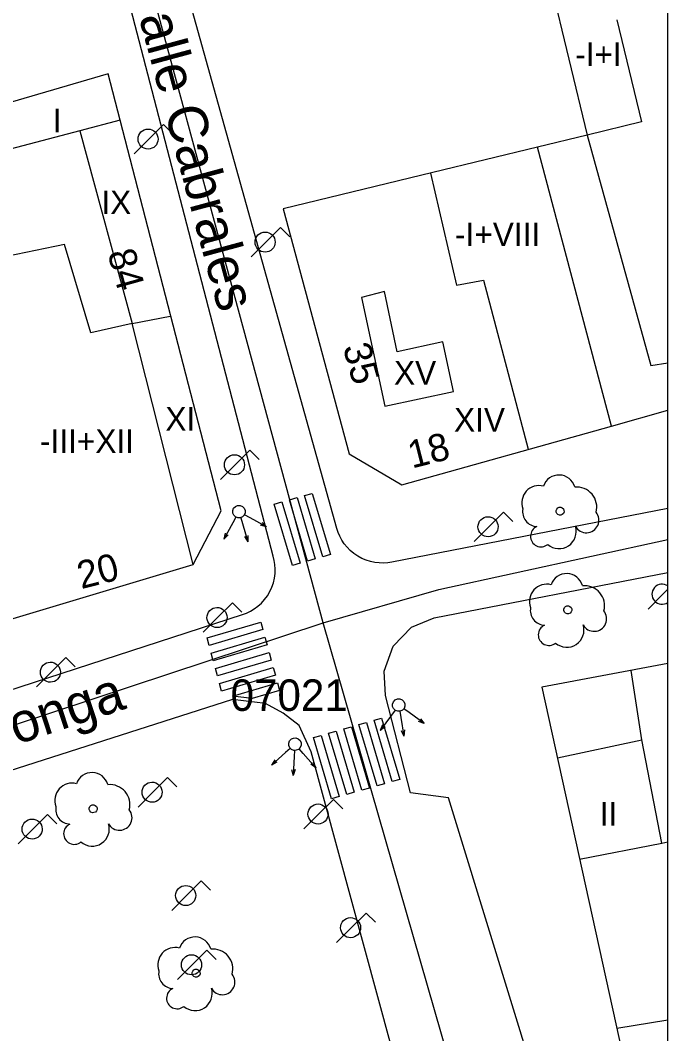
# Model space of a CAD drawing. Extents: x 282771 to 285132, y 4823109 to 4825496.
# Drawn here: x 285089 to 285130.1, y 4824119 to 4824183.3 of the extents above; entities that cross this region are included whole.
import ezdxf

# ---------------------------------------------------------------- set-up
doc = ezdxf.new("R2010")
doc.units = 0
for name, color, linetype in [('ACERA-BORDILLO', 7, 'Continuous'), ('ARBOL', 7, 'Continuous'), ('CALLE-EJE', 7, 'Continuous'), ('CALLE-TEXTO', 7, 'Continuous'), ('Default', 7, 'Continuous'), ('EDIFICIO', 7, 'Continuous'), ('FAROLA', 7, 'Continuous'), ('MEDIANERA', 7, 'Continuous'), ('NUM-LOCAL', 7, 'Continuous'), ('NUM-PORTAL', 7, 'Continuous'), ('PASO-PEATONES', 7, 'Continuous'), ('SEMAFORO', 7, 'Continuous'), ('TXT-ALTURA-EDIFICIO', 7, 'Continuous'), ('VERTICE-RTM', 7, 'Continuous')]:
    doc.layers.add(name, color=color, linetype=linetype)

msp = doc.modelspace()

# ---------------------------------------------------------------- linework, layer by layer
at = {"layer": 'ACERA-BORDILLO'}
for points in [[(285130.1, 4824152.342), (285112.596, 4824148.927), (285112.339, 4824148.886), (285112.072, 4824148.868), (285111.798, 4824148.874), (285111.519, 4824148.906), (285111.239, 4824148.966), (285110.962, 4824149.053), (285110.692, 4824149.168), (285110.434, 4824149.309), (285110.191, 4824149.475), (285109.966, 4824149.663), (285109.762, 4824149.87), (285109.582, 4824150.093), (285109.427, 4824150.327), (285109.297, 4824150.569), (285109.192, 4824150.815), (285109.111, 4824151.061), (285093.948, 4824205.448), (285093.944, 4824205.813)], [(285060.796, 4824131.833), (285103.13, 4824145.597), (285103.38, 4824145.691), (285103.627, 4824145.81), (285103.869, 4824145.955), (285104.102, 4824146.128), (285104.321, 4824146.325), (285104.522, 4824146.547), (285104.702, 4824146.791), (285104.857, 4824147.053), (285104.985, 4824147.329), (285105.084, 4824147.615), (285105.153, 4824147.907), (285105.192, 4824148.199), (285105.203, 4824148.489), (285105.186, 4824148.771), (285105.144, 4824149.042), (285105.08, 4824149.3), (285090.699, 4824204.663)], [(285130.1, 4824087.632), (285128.551, 4824093.778), (285116.19, 4824133.961), (285113.79, 4824134.281), (285112.196, 4824140.465), (285112.107, 4824142.006), (285112.68, 4824143.586), (285113.851, 4824144.792), (285115.277, 4824145.384), (285130.1, 4824148.277)], [(285107.48, 4824136.891), (285106.71, 4824138.561), (285105.71, 4824139.341), (285104.59, 4824139.961), (285102.5, 4824140.211), (285062.673, 4824127.449), (285062.204, 4824127.272), (285061.756, 4824127.05), (285061.333, 4824126.785), (285060.938, 4824126.478), (285060.575, 4824126.133), (285060.249, 4824125.753), (285059.963, 4824125.344), (285059.719, 4824124.908), (285059.519, 4824124.449), (285059.367, 4824123.973), (285059.263, 4824123.484), (285059.208, 4824122.987), (285059.203, 4824122.487), (285059.248, 4824121.99), (285059.343, 4824121.499), (285059.367, 4824121.403), (285067.11, 4824092.35)], [(285115.945, 4824105.775), (285107.48, 4824136.891)]]:
    msp.add_lwpolyline(points, dxfattribs=at)
at = {"layer": 'ARBOL'}
for centre, major_axis, start_param, end_param in [((285123.2, 4824153.421), (0.563, 0.873), 5.558201, 8.101879), ((285121.94, 4824152.691), (0.594, 0.922), 0.318539, 2.50237), ((285124.33, 4824152.421), (0.69, 1.069), 5.023963, 6.957204), ((285121.83, 4824152.121), (-0.507, -0.786), 5.086206, 6.823391), ((285124.94, 4824151.591), (-0.432, -0.67), 5.790682, 9.107306), ((285122.07, 4824150.571), (-0.364, -0.565), 4.128679, 7.544913), ((285123.21, 4824150.871), (-0.588, -0.912), 6.139608, 8.739686), ((285123.69, 4824147.161), (0.563, 0.873), 5.558411, 8.10209), ((285122.43, 4824146.431), (0.595, 0.922), 0.31875, 2.50258), ((285124.82, 4824146.161), (0.69, 1.069), 5.024174, 6.957414), ((285122.32, 4824145.861), (-0.507, -0.786), 5.086416, 6.823602), ((285125.43, 4824145.331), (-0.432, -0.67), 5.790892, 9.107516), ((285122.56, 4824144.311), (-0.364, -0.565), 4.128889, 7.545123), ((285123.7, 4824144.611), (-0.589, -0.912), 6.139818, 8.739896), ((285093.58, 4824134.531), (0.564, 0.872), 5.559722, 8.103401), ((285092.32, 4824133.801), (0.596, 0.921), 0.320061, 2.503892), ((285094.71, 4824133.531), (0.691, 1.068), 5.025485, 6.958725), ((285092.21, 4824133.231), (-0.508, -0.785), 5.087728, 6.824913), ((285095.32, 4824132.701), (-0.433, -0.669), 5.792203, 9.108828), ((285092.45, 4824131.681), (-0.365, -0.564), 4.130201, 7.546434), ((285093.59, 4824131.981), (-0.59, -0.911), 6.14113, 8.741208), ((285100.11, 4824124.091), (0.564, 0.872), 5.55991, 8.103589), ((285098.85, 4824123.361), (0.596, 0.921), 0.320249, 2.50408), ((285101.24, 4824123.091), (0.692, 1.068), 5.025673, 6.958913), ((285098.74, 4824122.791), (-0.508, -0.785), 5.087916, 6.825101), ((285101.85, 4824122.261), (-0.433, -0.669), 5.792391, 9.109015), ((285098.98, 4824121.241), (-0.365, -0.564), 4.130389, 7.546622), ((285100.12, 4824121.541), (-0.59, -0.911), 6.141318, 8.741395)]:
    msp.add_ellipse(centre, major_axis=major_axis, ratio=0.999978, start_param=start_param, end_param=end_param, dxfattribs=at)
for centre in [(285123.27, 4824152.161), (285123.76, 4824145.901), (285093.65, 4824133.271), (285100.18, 4824122.831)]:
    msp.add_ellipse(centre, major_axis=(0.138, 0.214), ratio=0.999978, dxfattribs=at)
at = {"layer": 'CALLE-EJE'}
for points in [[(285108.25, 4824145.081), (285090.881, 4824209.271)], [(285108.25, 4824145.081), (285115.584, 4824147.181), (285130.1, 4824150.368)], [(285054.67, 4824127.35), (285108.25, 4824145.081)], [(285121.03, 4824100.561), (285108.25, 4824145.081)]]:
    msp.add_lwpolyline(points, dxfattribs=at)
at = {"layer": 'Default'}
msp.add_lwpolyline([(282771.5, 4823109), (285130.1, 4823109), (285130.1, 4825495.5)], dxfattribs=at)
at = {"layer": 'EDIFICIO'}
for points in [[(285121.901, 4824201.432), (285122.721, 4824198.062), (285119.891, 4824197.362), (285122.66, 4824185.711), (285124.98, 4824176.031), (285121.85, 4824175.271), (285115.21, 4824173.661), (285105.697, 4824171.354), (285109.89, 4824155.801), (285113.24, 4824153.841), (285126.54, 4824157.571), (285130.1, 4824158.572)], [(285042.607, 4824189.491), (285047.2, 4824173.041), (285049.61, 4824164.3), (285053.28, 4824151), (285056.15, 4824140.62), (285056.78, 4824138.6), (285057.25, 4824137.71), (285057.92, 4824137.14), (285058.72, 4824136.77), (285059.173, 4824136.678), (285061.253, 4824137.128), (285077.223, 4824141.938), (285089.003, 4824145.468), (285100.004, 4824148.788), (285101.764, 4824152.188), (285095.37, 4824176.981), (285094.6, 4824179.931), (285086.63, 4824177.601), (285083.11, 4824190.071)], [(285130.1, 4824142.486), (285122.115, 4824140.984), (285129.16, 4824108.921)]]:
    msp.add_lwpolyline(points, dxfattribs=at)
at = {"layer": 'FAROLA'}
for p, q in [((285098.115, 4824176.718), (285097.175, 4824175.788)), ((285098.705, 4824176.128), (285098.115, 4824176.718)), ((285097.175, 4824175.788), (285096.245, 4824174.848)), ((285105.538, 4824170.178), (285104.598, 4824169.248)), ((285106.128, 4824169.588), (285105.538, 4824170.178)), ((285104.598, 4824169.248), (285103.668, 4824168.308)), ((285103.594, 4824156.038), (285102.654, 4824155.108)), ((285104.184, 4824155.448), (285103.594, 4824156.038)), ((285102.654, 4824155.108), (285101.724, 4824154.168)), ((285119.683, 4824152.105), (285118.743, 4824151.175)), ((285120.273, 4824151.515), (285119.683, 4824152.105)), ((285118.743, 4824151.175), (285117.813, 4824150.235)), ((285130.1, 4824146.365), (285130.1, 4824147.417)), ((285129.78, 4824146.891), (285128.85, 4824145.951)), ((285130.1, 4824147.208), (285129.78, 4824146.891)), ((285102.49, 4824146.341), (285101.55, 4824145.411)), ((285103.08, 4824145.751), (285102.49, 4824146.341)), ((285101.55, 4824145.411), (285100.62, 4824144.471)), ((285091.92, 4824142.871), (285090.98, 4824141.941)), ((285092.51, 4824142.281), (285091.92, 4824142.871)), ((285090.98, 4824141.941), (285090.05, 4824141.001)), ((285098.37, 4824135.251), (285097.43, 4824134.321)), ((285098.96, 4824134.661), (285098.37, 4824135.251)), ((285097.43, 4824134.321), (285096.5, 4824133.381)), ((285108.897, 4824133.864), (285107.957, 4824132.934)), ((285109.487, 4824133.274), (285108.897, 4824133.864)), ((285090.761, 4824132.911), (285089.821, 4824131.981)), ((285091.351, 4824132.321), (285090.761, 4824132.911)), ((285107.957, 4824132.934), (285107.027, 4824131.994)), ((285089.821, 4824131.981), (285088.891, 4824131.041)), ((285100.504, 4824128.69), (285099.564, 4824127.76)), ((285101.094, 4824128.1), (285100.504, 4824128.69)), ((285099.564, 4824127.76), (285098.634, 4824126.82)), ((285110.963, 4824126.649), (285110.023, 4824125.719)), ((285111.553, 4824126.059), (285110.963, 4824126.649)), ((285110.023, 4824125.719), (285109.093, 4824124.779)), ((285100.871, 4824124.294), (285099.931, 4824123.364)), ((285101.461, 4824123.704), (285100.871, 4824124.294)), ((285099.931, 4824123.364), (285099.001, 4824122.424))]:
    msp.add_line(p, q, dxfattribs=at)
for centre in [(285097.135, 4824175.788), (285104.558, 4824169.248), (285102.614, 4824155.108), (285107.917, 4824132.934), (285099.524, 4824127.76), (285099.891, 4824123.364)]:
    msp.add_circle(centre, 0.638, dxfattribs=at)
for centre, major_axis in [((285118.703, 4824151.175), (0.346, 0.536)), ((285101.51, 4824145.411), (0.346, 0.535)), ((285090.94, 4824141.941), (0.346, 0.535)), ((285097.39, 4824134.321), (0.346, 0.535)), ((285089.781, 4824131.981), (0.347, 0.535)), ((285109.983, 4824125.719), (0.346, 0.535))]:
    msp.add_ellipse(centre, major_axis=major_axis, ratio=0.999978, dxfattribs=at)
msp.add_ellipse((285129.74, 4824146.891), major_axis=(0.346, 0.536), ratio=0.999978, start_param=6.25614, end_param=10.59745, dxfattribs=at)
at = {"layer": 'MEDIANERA'}
for p, q in [((285095.37, 4824176.981), (285092.8, 4824176.301)), ((285092.8, 4824176.301), (285087.4, 4824174.891)), ((285092.8, 4824176.301), (285096.12, 4824164.071)), ((285126.54, 4824157.571), (285121.85, 4824175.271)), ((285096.12, 4824164.071), (285098.53, 4824164.541)), ((285100.004, 4824148.788), (285096.12, 4824164.071)), ((285128.45, 4824137.651), (285127.79, 4824142.051)), ((285123.1, 4824136.501), (285128.45, 4824137.651)), ((285129.72, 4824131.091), (285128.45, 4824137.651)), ((285124.51, 4824130.061), (285129.72, 4824131.091)), ((285126.87, 4824119.331), (285130.1, 4824119.876))]:
    msp.add_line(p, q, dxfattribs=at)
for points in [[(285126.88, 4824183.361), (285128.44, 4824176.881), (285124.98, 4824176.031), (285129.02, 4824161.421), (285130.1, 4824161.592)], [(285115.057, 4824173.624), (285116.7, 4824166.511), (285118.41, 4824166.831), (285121.25, 4824156.091)], [(285096.12, 4824164.071), (285093.5, 4824163.481), (285091.84, 4824169.101), (285086.29, 4824167.961)], [(285110.67, 4824165.721), (285112.16, 4824158.831), (285116.51, 4824159.771), (285115.83, 4824162.911), (285112.94, 4824162.281), (285112.14, 4824166.101), (285110.67, 4824165.721)], [(285129.72, 4824131.091), (285130.1, 4824131.167)]]:
    msp.add_lwpolyline(points, dxfattribs=at)
at = {"layer": 'PASO-PEATONES'}
for points in [[(285106.107, 4824152.886), (285106.588, 4824153.023), (285107.737, 4824149.133), (285107.256, 4824148.997)], [(285107.069, 4824153.159), (285107.55, 4824153.296), (285108.7, 4824149.406), (285108.219, 4824149.27)], [(285105.145, 4824152.613), (285105.626, 4824152.75), (285106.775, 4824148.86), (285106.294, 4824148.724)], [(285100.882, 4824144.112), (285104.29, 4824145.124), (285104.421, 4824144.642), (285101.013, 4824143.629)], [(285101.144, 4824143.147), (285104.552, 4824144.159), (285104.684, 4824143.676), (285101.275, 4824142.664)], [(285101.407, 4824142.182), (285104.815, 4824143.194), (285104.946, 4824142.711), (285101.538, 4824141.699)], [(285101.669, 4824141.216), (285105.077, 4824142.229), (285105.209, 4824141.746), (285101.8, 4824140.734)], [(285102.481, 4824140.414), (285105.34, 4824141.263), (285105.471, 4824140.781), (285103.733, 4824140.265)], [(285111.473, 4824138.886), (285111.954, 4824139.022), (285113.104, 4824135.132), (285112.622, 4824134.996)], [(285109.549, 4824138.34), (285110.03, 4824138.476), (285111.179, 4824134.586), (285110.698, 4824134.45)], [(285110.511, 4824138.613), (285110.992, 4824138.749), (285112.141, 4824134.859), (285111.66, 4824134.723)], [(285107.625, 4824137.794), (285108.106, 4824137.93), (285109.255, 4824134.04), (285108.774, 4824133.904)], [(285108.587, 4824138.067), (285109.068, 4824138.203), (285110.217, 4824134.313), (285109.736, 4824134.177)]]:
    msp.add_lwpolyline(points, close=True, dxfattribs=at)
at = {"layer": 'SEMAFORO'}
for p, q in [((285102.708, 4824151.78), (285102.517, 4824151.429)), ((285103.012, 4824151.751), (285103.123, 4824151.371)), ((285103.602, 4824151.747), (285103.251, 4824151.939)), ((285104.655, 4824151.172), (285103.602, 4824151.747)), ((285102.517, 4824151.429), (285101.941, 4824150.376)), ((285103.123, 4824151.371), (285103.461, 4824150.217)), ((285104.655, 4824151.172), (285104.274, 4824151.266)), ((285104.37, 4824151.442), (285104.655, 4824151.172)), ((285102.036, 4824150.757), (285101.941, 4824150.376)), ((285102.211, 4824150.661), (285101.941, 4824150.376)), ((285103.245, 4824150.552), (285103.461, 4824150.217)), ((285103.463, 4824150.616), (285103.461, 4824150.217)), ((285112.806, 4824139.527), (285112.571, 4824139.203)), ((285113.688, 4824139.382), (285113.364, 4824139.616)), ((285112.571, 4824139.203), (285111.868, 4824138.23)), ((285113.103, 4824139.46), (285113.165, 4824139.069)), ((285113.165, 4824139.069), (285113.356, 4824137.882)), ((285114.66, 4824138.679), (285113.688, 4824139.382)), ((285114.411, 4824138.982), (285114.66, 4824138.679)), ((285112.009, 4824138.597), (285111.868, 4824138.23)), ((285112.171, 4824138.48), (285111.868, 4824138.23)), ((285113.184, 4824138.241), (285113.356, 4824137.882)), ((285113.407, 4824138.277), (285113.356, 4824137.882)), ((285114.66, 4824138.679), (285114.294, 4824138.82)), ((285106.151, 4824137.105), (285105.852, 4824136.839)), ((285106.427, 4824136.975), (285106.403, 4824136.58)), ((285106.981, 4824136.773), (285106.716, 4824137.072)), ((285105.852, 4824136.839), (285104.955, 4824136.043)), ((285105.172, 4824136.37), (285104.955, 4824136.043)), ((285106.403, 4824136.58), (285106.332, 4824135.38)), ((285107.778, 4824135.875), (285106.981, 4824136.773)), ((285105.305, 4824136.22), (285104.955, 4824136.043)), ((285106.242, 4824135.768), (285106.332, 4824135.38)), ((285106.468, 4824135.755), (285106.332, 4824135.38)), ((285107.778, 4824135.875), (285107.451, 4824136.093)), ((285107.601, 4824136.226), (285107.778, 4824135.875))]:
    msp.add_line(p, q, dxfattribs=at)
for centre in [(285102.9, 4824152.131), (285113.04, 4824139.851), (285106.45, 4824137.371)]:
    msp.add_ellipse(centre, major_axis=(-0.217, -0.336), ratio=0.999978, dxfattribs=at)
at = {"layer": 'VERTICE-RTM'}
msp.add_line((285105.9, 4824138.981), (285105.9, 4824138.981), dxfattribs=at)

# ---------------------------------------------------------------- texts
at = {"layer": 'CALLE-TEXTO'}
for s, rotation, p in [('Calle Cabrales', 285.14126, (285095.92, 4824185.86)), ('Calle Covadonga', 18.31042, (285071.484, 4824131.598))]:
    msp.add_text(s, height=2.5, rotation=rotation, dxfattribs=at).set_placement(p)
at = {"layer": 'NUM-LOCAL'}
for s, p in [('18', (285113.878, 4824154.865)), ('20', (285092.894, 4824147.207))]:
    msp.add_text(s, height=1.75, rotation=14.32066, dxfattribs=at).set_placement(p)
at = {"layer": 'NUM-PORTAL'}
for s, rotation, p in [('84', 285.59669, (285094.551, 4824168.557)), ('35', 285.71941, (285109.477, 4824162.582))]:
    msp.add_text(s, height=1.75, rotation=rotation, dxfattribs=at).set_placement(p)
at = {"layer": 'TXT-ALTURA-EDIFICIO'}
for s, p in [('-I+I', (285124.227, 4824180.421)), ('I', (285091.099, 4824176.221)), ('IX', (285094.173, 4824171.021)), ('-I+VIII', (285116.608, 4824168.991)), ('XV', (285112.737, 4824160.201)), ('XI', (285098.234, 4824157.271)), ('XIV', (285116.546, 4824157.221)), ('-III+XII', (285090.281, 4824155.861)), ('II', (285125.788, 4824132.201))]:
    msp.add_text(s, height=1.5, rotation=0.0006, dxfattribs=at).set_placement(p)
at = {"layer": 'VERTICE-RTM'}
msp.add_text('07021', height=2, rotation=0.0006, dxfattribs=at).set_placement((285102.369, 4824139.481))

doc.saveas('drawing.dxf')
